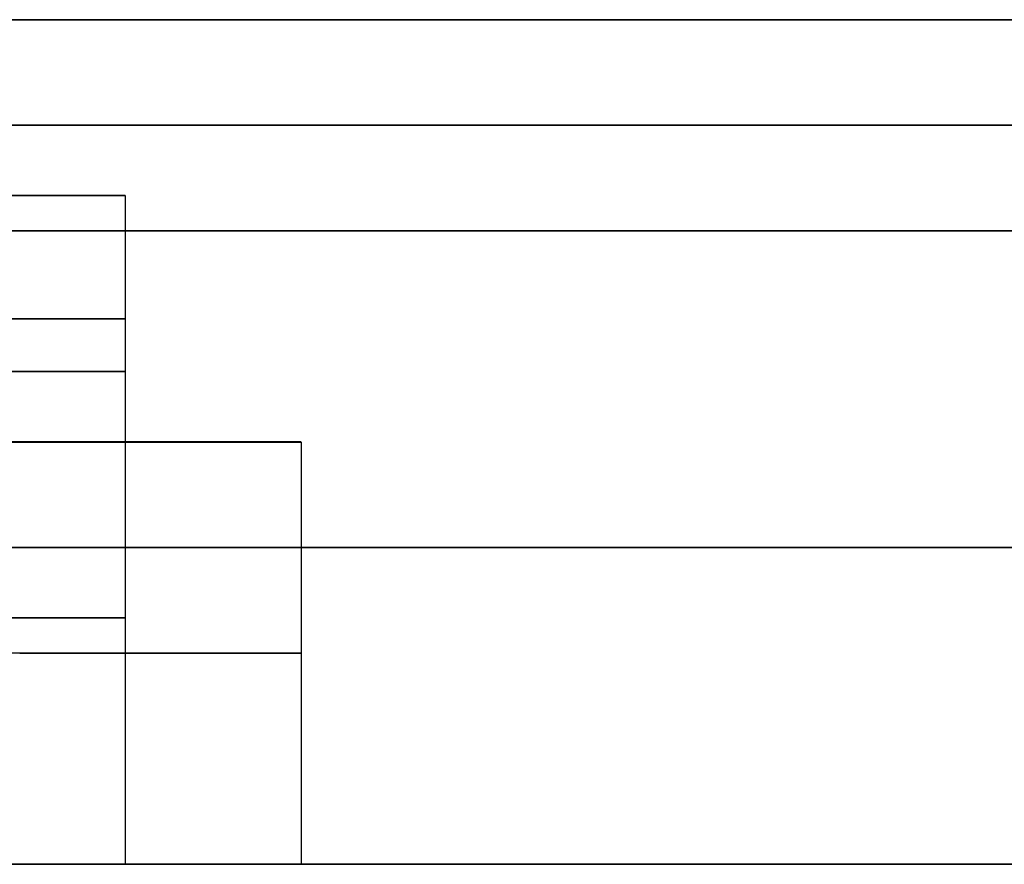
# Model space of a CAD drawing. Header units: millimetres. Extents: x -65 to 65, y -196 to 80.
# Tile 628 of 656: x 11 to 25, y -196 to -184. Entities that reach past the tile are written whole.
import ezdxf

# ---------------------------------------------------------------- set-up
doc = ezdxf.new("R2010")
doc.units = ezdxf.units.MM
doc.header["$MEASUREMENT"] = 0
doc.layers.add('IGES level 0', color=7, linetype='Continuous', true_color=0xa0a0a0)

msp = doc.modelspace()

# ---------------------------------------------------------------- linework, layer by layer
at = {"layer": 'IGES level 0'}
for p, q in [((5.1, -184), (65, -184)), ((9.5, -186.5, -45), (12.5, -186.5, -45)), ((12.5, -186.5, -45), (12.5, -190, -45)), ((5.1, -189), (12.5, -189)), ((12.5, -189), (12.5, -196)), ((15, -190, -45), (15, -196, -45)), ((11, -193, -41), (3.5, -193, -41)), ((12.5, -196, 0.053), (57.448, -196, 0.053))]:
    msp.add_line(p, q, dxfattribs=at)
at = {"layer": 'IGES level 0', "extrusion": (0, 1, 0)}
for centre, radius in [((0, 0, -184), 65), ((0, 0, -185.5), 65), ((-11, -45, -186.5), 1.5), ((0, 0, -187), 65), ((-11, -45, -188.25), 1.5), ((-11, -45, -190), 1.5)]:
    msp.add_circle(centre, radius, dxfattribs=at)
at = {"layer": 'IGES level 0', "extrusion": (4.37257e-16, 1, 0)}
msp.add_circle((0, 0, -184), 65, dxfattribs=at)
at = {"layer": 'IGES level 0', "extrusion": (-1.89478e-14, 1, -1.89478e-14)}
msp.add_circle((-11, -45, -186.5), 1.5, dxfattribs=at)
at = {"layer": 'IGES level 0', "extrusion": (0, 1, 3.78956e-14)}
msp.add_circle((-11, -45, -190), 1.5, dxfattribs=at)
at = {"layer": 'IGES level 0', "extrusion": (0, 1, 0)}
for centre, radius, start, end in [((0, 0, -187), 65, 90, 270), ((0, 0, -189), 12.5, 90, 270), ((0, 0, -189), 12.5, 90, 270), ((-11, -45, -190), 4, 90, 270), ((-11, -45, -193), 4, 90, 270), ((0, 0, -196), 57.448, 273.49288, 266.50712), ((0, 0, -196), 57.448, 273.49288, 266.50712), ((0, 0, -196), 12.5, 90, 253.7398), ((0, 0, -196), 12.5, 90, 253.7398), ((-11, -45, -196), 4, 90, 270), ((-11, -45, -196), 4, 90, 270)]:
    msp.add_arc(centre, radius, start, end, dxfattribs=at)
at = {"layer": 'IGES level 0', "extrusion": (-1.42109e-14, 1, 0)}
msp.add_arc((-11, -45, -190), 4, 90, 270, dxfattribs=at)
at = {"layer": 'IGES level 0', "extrusion": (-4.06025e-15, 1, 1.16151e-16)}
msp.add_arc((0, 0, -191.5), 61.224, 273.27721, 266.72279, dxfattribs=at)
at = {"layer": 'IGES level 0', "extrusion": (-1.46878e-15, 1, 9.50244e-16)}
msp.add_arc((0, 0, -192.5), 12.5, 90, 253.7398, dxfattribs=at)

doc.saveas('drawing.dxf')
